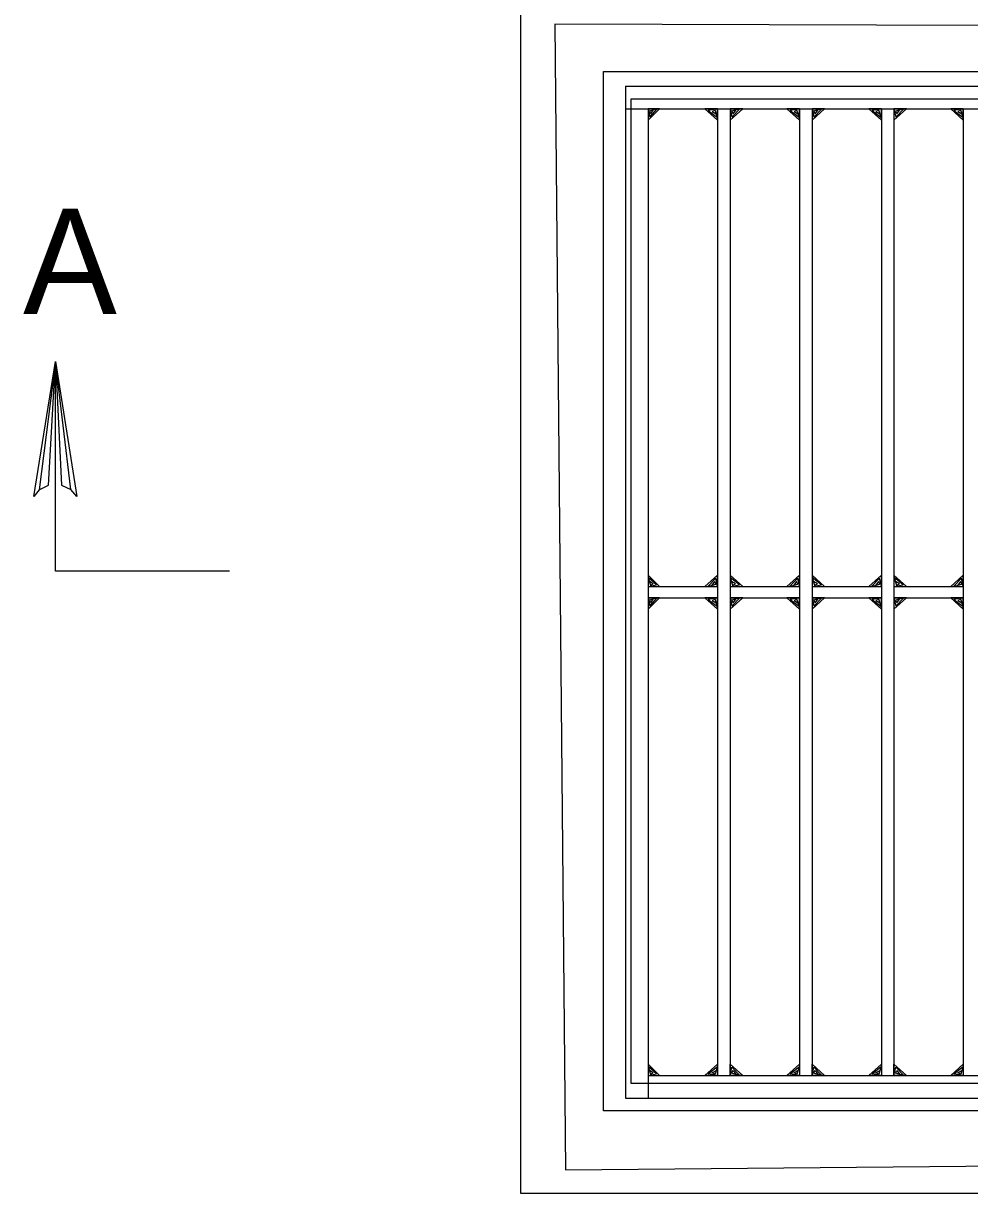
# Model space of a CAD drawing. Extents: x 636183 to 639890, y 299162 to 300538.
# Drawn here: x 636629.7 to 636674.7, y 300169.9 to 300225.5 of the extents above; entities that cross this region are included whole.
import ezdxf

# ---------------------------------------------------------------- set-up
doc = ezdxf.new("R2010")
doc.units = 0
doc.layers.add('Default', color=7, linetype='Continuous')

msp = doc.modelspace()

# ---------------------------------------------------------------- linework, layer by layer
at = {"layer": 'Default'}
for p, q in [((636658.298, 300222.551), (636658.298, 300174.403)), ((636658.298, 300222.551), (636733.325, 300222.551)), ((636658.298, 300221.469), (636732.243, 300221.469)), ((636659.38, 300221.469), (636659.38, 300174.403)), ((636662.678, 300221.469), (636662.678, 300175.485)), ((636663.277, 300221.469), (636663.277, 300175.485)), ((636666.576, 300221.469), (636666.576, 300175.485)), ((636667.175, 300221.469), (636667.175, 300175.485)), ((636670.473, 300221.469), (636670.473, 300175.485)), ((636671.073, 300221.469), (636671.073, 300175.485)), ((636674.37, 300221.469), (636674.37, 300175.485)), ((636631.177, 300199.476), (636631.177, 300209.443)), ((636639.467, 300199.476), (636631.177, 300199.476)), ((636659.38, 300198.748), (636662.678, 300198.748)), ((636663.277, 300198.748), (636666.576, 300198.748)), ((636667.175, 300198.748), (636670.473, 300198.748)), ((636671.073, 300198.748), (636674.37, 300198.748)), ((636659.38, 300198.207), (636662.678, 300198.207)), ((636663.277, 300198.207), (636666.576, 300198.207)), ((636667.175, 300198.207), (636670.473, 300198.207)), ((636671.073, 300198.207), (636674.37, 300198.207)), ((636659.38, 300175.485), (636733.325, 300175.485)), ((636658.298, 300174.403), (636733.325, 300174.403))]:
    msp.add_line(p, q, dxfattribs=at)
for points in [[(636653.321, 300227.182), (636738.289, 300227.182), (636738.289, 300169.865), (636653.321, 300169.865)], [(636654.944, 300225.489), (636655.446, 300170.994), (636736.813, 300171.747), (636736.562, 300225.238)], [(636657.256, 300223.247), (636734.354, 300223.247), (636734.354, 300173.8), (636657.256, 300173.8)], [(636658.564, 300221.945), (636733.046, 300221.945), (636733.046, 300175.101), (636658.564, 300175.101)]]:
    msp.add_lwpolyline(points, close=True, dxfattribs=at)
for points in [[(636659.38, 300221.469), (636659.38, 300220.928), (636659.921, 300221.469), (636659.38, 300221.469), (636659.455, 300221.069), (636659.801, 300221.467), (636659.444, 300221.362), (636659.507, 300221.236), (636659.622, 300221.404)], [(636662.678, 300221.469), (636662.078, 300221.469), (636662.678, 300220.928), (636662.678, 300221.469), (636662.234, 300221.394), (636662.676, 300221.048), (636662.56, 300221.405), (636662.421, 300221.342), (636662.607, 300221.226)], [(636663.277, 300221.469), (636663.277, 300220.928), (636663.877, 300221.469), (636663.277, 300221.469), (636663.36, 300221.069), (636663.744, 300221.467), (636663.349, 300221.362), (636663.418, 300221.236), (636663.546, 300221.404)], [(636666.576, 300221.469), (636665.976, 300221.469), (636666.576, 300220.928), (636666.576, 300221.469), (636666.132, 300221.394), (636666.573, 300221.048), (636666.458, 300221.405), (636666.319, 300221.342), (636666.504, 300221.226)], [(636667.175, 300221.469), (636667.175, 300220.928), (636667.775, 300221.469), (636667.175, 300221.469), (636667.258, 300221.069), (636667.641, 300221.467), (636667.246, 300221.362), (636667.316, 300221.236), (636667.444, 300221.404)], [(636670.473, 300221.469), (636669.874, 300221.469), (636670.473, 300220.928), (636670.473, 300221.469), (636670.029, 300221.394), (636670.471, 300221.048), (636670.355, 300221.405), (636670.217, 300221.342), (636670.402, 300221.226)], [(636671.073, 300221.469), (636671.073, 300220.928), (636671.673, 300221.469), (636671.073, 300221.469), (636671.156, 300221.069), (636671.539, 300221.467), (636671.143, 300221.362), (636671.214, 300221.236), (636671.342, 300221.404)], [(636674.37, 300221.469), (636673.771, 300221.469), (636674.37, 300220.928), (636674.37, 300221.469), (636673.927, 300221.394), (636674.369, 300221.048), (636674.253, 300221.405), (636674.114, 300221.342), (636674.3, 300221.226)], [(636630.411, 300203.34), (636630.853, 300203.568), (636631.177, 300209.443), (636630.411, 300203.34), (636630.143, 300203.027), (636631.177, 300209.443), (636631.467, 300203.572), (636631.904, 300203.358), (636631.177, 300209.443), (636632.196, 300203.027), (636631.904, 300203.358)], [(636659.38, 300198.748), (636659.921, 300198.748), (636659.38, 300199.289), (636659.38, 300198.748), (636659.78, 300198.822), (636659.382, 300199.168), (636659.487, 300198.811), (636659.612, 300198.874), (636659.445, 300198.989)], [(636662.678, 300198.748), (636662.678, 300199.289), (636662.078, 300198.748), (636662.678, 300198.748), (636662.596, 300199.148), (636662.212, 300198.749), (636662.608, 300198.854), (636662.538, 300198.98), (636662.41, 300198.812)], [(636663.277, 300198.748), (636663.877, 300198.748), (636663.277, 300199.289), (636663.277, 300198.748), (636663.721, 300198.822), (636663.28, 300199.168), (636663.397, 300198.811), (636663.535, 300198.874), (636663.35, 300198.989)], [(636666.576, 300198.748), (636666.576, 300199.289), (636665.976, 300198.748), (636666.576, 300198.748), (636666.494, 300199.148), (636666.11, 300198.749), (636666.505, 300198.854), (636666.435, 300198.98), (636666.308, 300198.812)], [(636667.175, 300198.748), (636667.775, 300198.748), (636667.175, 300199.289), (636667.175, 300198.748), (636667.619, 300198.822), (636667.178, 300199.168), (636667.294, 300198.811), (636667.433, 300198.874), (636667.247, 300198.989)], [(636670.473, 300198.748), (636670.473, 300199.289), (636669.874, 300198.748), (636670.473, 300198.748), (636670.391, 300199.148), (636670.007, 300198.749), (636670.403, 300198.854), (636670.333, 300198.98), (636670.206, 300198.812)], [(636671.073, 300198.748), (636671.673, 300198.748), (636671.073, 300199.289), (636671.073, 300198.748), (636671.517, 300198.822), (636671.076, 300199.168), (636671.192, 300198.811), (636671.331, 300198.874), (636671.144, 300198.989)], [(636674.37, 300198.748), (636674.37, 300199.289), (636673.771, 300198.748), (636674.37, 300198.748), (636674.289, 300199.148), (636673.905, 300198.749), (636674.301, 300198.854), (636674.231, 300198.98), (636674.103, 300198.812)], [(636659.38, 300198.207), (636659.38, 300197.666), (636659.921, 300198.207), (636659.38, 300198.207), (636659.455, 300197.806), (636659.801, 300198.205), (636659.444, 300198.099), (636659.507, 300197.974), (636659.622, 300198.142)], [(636662.678, 300198.207), (636662.078, 300198.207), (636662.678, 300197.666), (636662.678, 300198.207), (636662.234, 300198.132), (636662.676, 300197.786), (636662.56, 300198.143), (636662.421, 300198.08), (636662.607, 300197.964)], [(636663.277, 300198.207), (636663.277, 300197.666), (636663.877, 300198.207), (636663.277, 300198.207), (636663.36, 300197.806), (636663.744, 300198.205), (636663.349, 300198.099), (636663.418, 300197.974), (636663.546, 300198.142)], [(636666.576, 300198.207), (636665.976, 300198.207), (636666.576, 300197.666), (636666.576, 300198.207), (636666.132, 300198.132), (636666.573, 300197.786), (636666.458, 300198.143), (636666.319, 300198.08), (636666.504, 300197.964)], [(636667.175, 300198.207), (636667.175, 300197.666), (636667.775, 300198.207), (636667.175, 300198.207), (636667.258, 300197.806), (636667.641, 300198.205), (636667.246, 300198.099), (636667.316, 300197.974), (636667.444, 300198.142)], [(636670.473, 300198.207), (636669.874, 300198.207), (636670.473, 300197.666), (636670.473, 300198.207), (636670.029, 300198.132), (636670.471, 300197.786), (636670.355, 300198.143), (636670.217, 300198.08), (636670.402, 300197.964)], [(636671.073, 300198.207), (636671.073, 300197.666), (636671.673, 300198.207), (636671.073, 300198.207), (636671.156, 300197.806), (636671.539, 300198.205), (636671.143, 300198.099), (636671.214, 300197.974), (636671.342, 300198.142)], [(636674.37, 300198.207), (636673.771, 300198.207), (636674.37, 300197.666), (636674.37, 300198.207), (636673.927, 300198.132), (636674.369, 300197.786), (636674.253, 300198.143), (636674.114, 300198.08), (636674.3, 300197.964)], [(636659.38, 300175.485), (636659.921, 300175.485), (636659.38, 300176.026), (636659.38, 300175.485), (636659.78, 300175.559), (636659.382, 300175.906), (636659.487, 300175.549), (636659.612, 300175.612), (636659.445, 300175.727)], [(636662.678, 300175.485), (636662.078, 300175.485), (636662.678, 300176.026), (636662.678, 300175.485), (636662.234, 300175.559), (636662.676, 300175.906), (636662.56, 300175.549), (636662.421, 300175.612), (636662.607, 300175.727)], [(636663.277, 300175.485), (636663.277, 300176.026), (636663.877, 300175.485), (636663.277, 300175.485), (636663.36, 300175.886), (636663.744, 300175.487), (636663.349, 300175.592), (636663.418, 300175.718), (636663.546, 300175.549)], [(636666.576, 300175.485), (636665.976, 300175.485), (636666.576, 300176.026), (636666.576, 300175.485), (636666.132, 300175.559), (636666.573, 300175.906), (636666.458, 300175.549), (636666.319, 300175.612), (636666.504, 300175.727)], [(636667.175, 300175.485), (636667.175, 300176.026), (636667.775, 300175.485), (636667.175, 300175.485), (636667.258, 300175.886), (636667.641, 300175.487), (636667.246, 300175.592), (636667.316, 300175.718), (636667.444, 300175.549)], [(636670.473, 300175.485), (636669.874, 300175.485), (636670.473, 300176.026), (636670.473, 300175.485), (636670.029, 300175.559), (636670.471, 300175.906), (636670.355, 300175.549), (636670.217, 300175.612), (636670.402, 300175.727)], [(636671.073, 300175.485), (636671.073, 300176.026), (636671.673, 300175.485), (636671.073, 300175.485), (636671.156, 300175.886), (636671.539, 300175.487), (636671.143, 300175.592), (636671.214, 300175.718), (636671.342, 300175.549)], [(636674.37, 300175.485), (636673.771, 300175.485), (636674.37, 300176.026), (636674.37, 300175.485), (636673.927, 300175.559), (636674.369, 300175.906), (636674.253, 300175.549), (636674.114, 300175.612), (636674.3, 300175.727)]]:
    msp.add_lwpolyline(points, dxfattribs=at)

# ---------------------------------------------------------------- texts
msp.add_text('A', height=4.997, dxfattribs=at).set_placement((636629.641, 300211.714))

doc.saveas('drawing.dxf')
